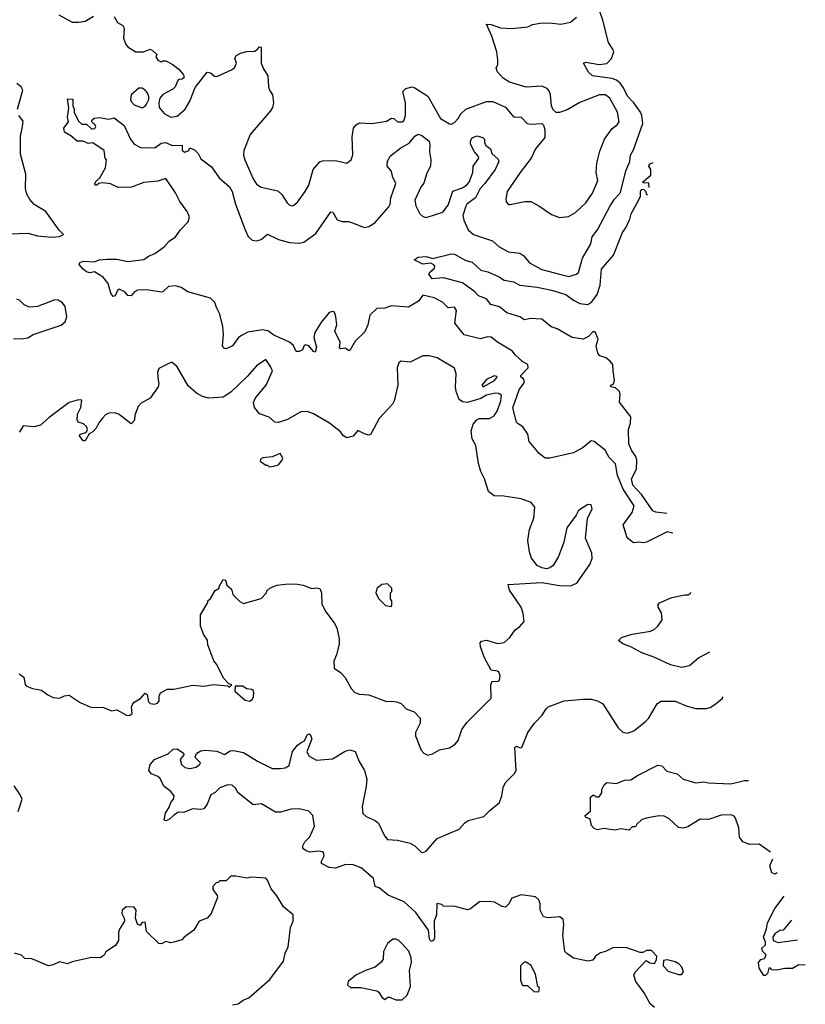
# Model space of a CAD drawing. Extents: x 2239805 to 2396427, y 665731 to 772158.
# Tile 325 of 326: x 2366723 to 2371675, y 750702 to 756909. Entities that reach past the tile are written whole.
import ezdxf

# ---------------------------------------------------------------- set-up
doc = ezdxf.new("R2010")
doc.units = 0

msp = doc.modelspace()

# ---------------------------------------------------------------- linework, layer by layer
at = {"layer": '0CON05XD'}
for points in [[(2370840.6, 753671.9), (2370805, 753681.2), (2370675, 753614), (2370655, 753610), (2370625, 753615.6), (2370591.7, 753611.7), (2370551.9, 753641.9), (2370527.5, 753725), (2370585, 753802.5), (2370595.8, 753845), (2370528.3, 753948.3), (2370491.5, 754035), (2370478.3, 754108.3), (2370439.7, 754149.7), (2370413.8, 754195), (2370345, 754250), (2370325, 754253.3), (2370275, 754211.2), (2370215, 754179.2), (2370065, 754143.8), (2370035, 754143.8), (2369997.5, 754175), (2369935, 754250), (2369926.7, 754295), (2369895, 754342.5), (2369865, 754360), (2369855, 754372.5), (2369832.3, 754462.3), (2369872.7, 754575), (2369904.4, 754624.4), (2369898.6, 754645), (2369882.5, 754655), (2369881.2, 754665), (2369927.5, 754715), (2369926, 754735), (2369895, 754752.2), (2369847.5, 754795), (2369829.4, 754819.4), (2369736, 754875), (2369695, 754907.1), (2369675, 754909.2), (2369626.4, 754896.4), (2369525, 754922), (2369466.2, 754995), (2369475.7, 755075), (2369465, 755096.7), (2369425, 755091.2), (2369387.8, 755127.8), (2369335.9, 755155.9), (2369265, 755172.5), (2369236.2, 755135), (2369175, 755095.7), (2369065, 755104.5), (2369025, 755090.8), (2368975, 755088), (2368930.8, 755045), (2368918.1, 754985), (2368899.7, 754940.3), (2368837, 754883), (2368805, 754822.5), (2368795, 754822.5), (2368775, 754837.5), (2368745, 754833.3), (2368738.3, 754838.3), (2368742.5, 754875), (2368710, 754945), (2368723.3, 754985), (2368715.9, 755035.9), (2368706.7, 755065), (2368695, 755068.8), (2368675, 755063.3), (2368665, 755053.3), (2368626.7, 755005), (2368584.2, 754935.8), (2368577.1, 754905), (2368593.8, 754845), (2368586.7, 754813.3), (2368575, 754817.5), (2368545, 754853.3), (2368525, 754860), (2368516.2, 754853.8), (2368505, 754826.7), (2368485, 754816.7), (2368465, 754817.5), (2368448.8, 754855), (2368423.8, 754875), (2368325, 754920.6), (2368286.8, 754946.8), (2368254.3, 754954.3), (2368162.1, 754937.9), (2368125, 754920.8), (2368102, 754905), (2368065, 754853.3), (2368025, 754833.8), (2368015, 754836.7), (2368002.5, 754852.5), (2368008.6, 754925), (2368004.2, 754974.2), (2367985, 755052.5), (2367963.6, 755093.6), (2367953.1, 755125), (2367925, 755152.2), (2367782.6, 755192.6), (2367740.3, 755220.3), (2367705, 755231.2), (2367662.3, 755227.7), (2367625, 755193.3), (2367615, 755191.2), (2367525, 755206.2), (2367465, 755203.3), (2367447, 755193), (2367425, 755167.5), (2367405, 755170), (2367385, 755193.3), (2367350.7, 755209.3), (2367342.5, 755205), (2367325, 755167.5), (2367313, 755163), (2367297.5, 755185), (2367280, 755245), (2367250, 755285), (2367195, 755320), (2367165, 755312.5), (2367145, 755320), (2367123.3, 755335), (2367097.5, 755365), (2367101.7, 755378.3), (2367125, 755386), (2367195, 755381.2), (2367225, 755393.8), (2367275, 755398.6), (2367335, 755398.6), (2367405, 755384.4), (2367505, 755396.7), (2367535, 755417.5), (2367575, 755433.8), (2367635, 755476.7), (2367665, 755512.5), (2367705, 755540), (2367736.1, 755583.9), (2367786.2, 755635), (2367793.8, 755665), (2367778.9, 755698.9), (2367732.2, 755762.2), (2367705, 755816.2), (2367645, 755906.7), (2367595, 755890), (2367505, 755882), (2367427.3, 755852.7), (2367345, 755850), (2367295, 755873.3), (2367245, 755880), (2367223, 755877), (2367210, 755865), (2367200, 755865), (2367197.5, 755875), (2367205, 755890), (2367228.3, 755911.7), (2367263.3, 755975), (2367270, 756025), (2367262.5, 756035), (2367256.7, 756085), (2367185, 756132.5), (2367155, 756127.5), (2367123, 756143), (2367085, 756143.3), (2367045, 756177.5), (2367005, 756200), (2367002.5, 756225), (2367030, 756265), (2367023.8, 756295), (2367032.3, 756352.3), (2367025, 756410), (2367058.3, 756408.3), (2367057.5, 756365), (2367066.7, 756345), (2367067.5, 756325), (2367095, 756270), (2367115, 756250), (2367145, 756250), (2367175, 756220), (2367185, 756220), (2367196.4, 756223.6), (2367202.5, 756235), (2367200, 756245), (2367177.5, 756265), (2367177.5, 756275), (2367191.7, 756288.3), (2367225, 756291.2), (2367285, 756281.2), (2367319.3, 756289.3), (2367382.3, 756242.3), (2367420.8, 756155), (2367444.4, 756124.4), (2367485, 756102), (2367575, 756100.8), (2367615, 756130), (2367644.1, 756134.1), (2367685, 756116.2), (2367746.7, 756116.7), (2367747.5, 756085), (2367765, 756072.5), (2367790, 756085), (2367795, 756100), (2367825, 756087.5), (2367847.5, 756065), (2367865, 756032.5), (2367931.7, 755981.7), (2367981.3, 755911.3), (2368045.8, 755855), (2368062.5, 755825), (2368082.9, 755745), (2368144.4, 755584.4), (2368162.7, 755542.7), (2368188.3, 755518.3), (2368215, 755513.8), (2368245, 755523.3), (2368285, 755556.7), (2368355, 755522), (2368425, 755504), (2368485, 755500), (2368514.1, 755505.9), (2368589.5, 755560.5), (2368685, 755697.5), (2368697.5, 755695), (2368725, 755647.5), (2368755, 755636.7), (2368795, 755636.7), (2368827.5, 755625), (2368895, 755599.2), (2368925, 755604.2), (2368961.7, 755628.3), (2369050.9, 755729.1), (2369059.4, 755745), (2369062.3, 755785), (2369094.6, 755875), (2369074.4, 755915), (2369065.6, 755955.6), (2369040, 755985), (2369042.3, 756017.7), (2369060.5, 756049.5), (2369125, 756100), (2369179.1, 756130.9), (2369215, 756173.8), (2369235, 756188), (2369258.3, 756178.3), (2369303.6, 756143.6), (2369308.6, 756118.6), (2369305.8, 756075), (2369315.8, 756025), (2369312.3, 755987.7), (2369287.5, 755935), (2369271.7, 755878.3), (2369253, 755857), (2369215, 755770), (2369220.8, 755735), (2369245.8, 755685), (2369265, 755668.6), (2369285, 755662.2), (2369390, 755695), (2369425, 755738.8), (2369453.3, 755826.7), (2369515, 755848.9), (2369542.8, 755867.2), (2369557.1, 755885), (2369578.8, 755945), (2369580.8, 755985), (2369616.7, 756035), (2369616.1, 756046.1), (2369590, 756075), (2369564.2, 756125), (2369564.1, 756145.9), (2369575, 756163.3), (2369605, 756176.7), (2369642.5, 756165), (2369652.5, 756155), (2369653.3, 756135), (2369662.5, 756115), (2369690, 756095), (2369700, 756065), (2369739.3, 756029.3), (2369742.5, 756015), (2369721.2, 755965), (2369656, 755875), (2369626.7, 755845), (2369596, 755785), (2369542.5, 755745), (2369536.1, 755733.9), (2369517.1, 755675), (2369523.1, 755645), (2369549.2, 755585), (2369583.3, 755555), (2369704.6, 755514.6), (2369745, 755477.5), (2369804.5, 755444.5), (2369876.4, 755436.4), (2369900.9, 755420.9), (2369936.2, 755375), (2370014.6, 755334.6), (2370135, 755302.9), (2370185, 755290), (2370232.5, 755305), (2370246, 755315), (2370271.4, 755405), (2370323.1, 755495), (2370331.1, 755538.9), (2370365.4, 755584.6), (2370445.7, 755735), (2370472.8, 755777.2), (2370510.3, 755819.7), (2370544.4, 755955), (2370568.8, 756015), (2370572.5, 756055), (2370591.7, 756088.3), (2370652.2, 756255), (2370645.6, 756305), (2370636.1, 756326.1), (2370595, 756384.3), (2370555, 756426), (2370529.8, 756479.8), (2370508.3, 756508.3), (2370485, 756527.5), (2370458.3, 756538.3), (2370334.3, 756554.3), (2370307.7, 756577.7), (2370277.5, 756635), (2370291.2, 756641.2), (2370376.1, 756626.1), (2370425, 756632.5), (2370453.8, 756665), (2370468, 756705), (2370462.7, 756722.7), (2370434.4, 756765), (2370398.5, 756905), (2370367.9, 756995)], [(2366969.3, 756939.3), (2367055, 756893.8), (2367095, 756892), (2367135, 756898.8), (2367188.3, 756931.7)], [(2367318.3, 756928.3), (2367340.7, 756890.7), (2367373, 756873), (2367382.5, 756855), (2367377, 756793), (2367391.7, 756751.7), (2367406.1, 756736.1), (2367455.7, 756705.7), (2367503.3, 756706.7), (2367545, 756722.5), (2367560, 756715), (2367588.3, 756688.3), (2367582.5, 756675), (2367593.6, 756653.6), (2367615, 756642.5), (2367625, 756650), (2367645, 756650), (2367685, 756627.5), (2367726.4, 756596.4), (2367755, 756560), (2367760, 756545), (2367747, 756533), (2367728.3, 756531.7), (2367720, 756525), (2367702.5, 756485), (2367689.3, 756470.7), (2367625, 756437.5), (2367607.5, 756415), (2367600, 756385), (2367603.3, 756355), (2367635, 756316.7), (2367675, 756294.2), (2367715, 756301.2), (2367766.7, 756345), (2367796.7, 756395), (2367829.3, 756480.7), (2367905, 756577.5), (2367925, 756573.3), (2367952.3, 756552.3), (2367965, 756551.2), (2368057.7, 756592.3), (2368077.5, 756605), (2368090, 756635), (2368080, 756665), (2368087, 756683), (2368115, 756697.5), (2368155, 756707.5), (2368205, 756710), (2368219.3, 756720.7), (2368235, 756737.5), (2368246.2, 756735), (2368246.2, 756635), (2368259.3, 756599.3), (2368287.5, 756555), (2368292.5, 756485), (2368297.5, 756465), (2368316.7, 756435), (2368323.3, 756385), (2368316.7, 756355), (2368303.3, 756335), (2368175.5, 756184.5), (2368135.6, 756084.4), (2368134.5, 756055), (2368143.5, 756025), (2368194.6, 755904.6), (2368215, 755871.2), (2368245, 755853.8), (2368350.7, 755830.7), (2368375, 755807.5), (2368410, 755755), (2368425, 755740), (2368445, 755736.2), (2368475, 755758), (2368523.7, 755826.3), (2368546.1, 755866.1), (2368572.5, 755965), (2368615, 756012.5), (2368632, 756018), (2368715, 756020), (2368785, 756003.3), (2368812.5, 756025), (2368823.9, 756056.1), (2368819.3, 756169.3), (2368827.5, 756225), (2368843.8, 756245), (2368865, 756257.5), (2368945, 756254.4), (2369035, 756268.8), (2369067.7, 756287.7), (2369082.5, 756285), (2369105, 756263.8), (2369135, 756264.2), (2369145, 756271.2), (2369155.7, 756305), (2369155.6, 756385), (2369138, 756455), (2369156.7, 756475), (2369195, 756485.6), (2369215, 756478.6), (2369295, 756425.8), (2369375, 756286.2), (2369432.4, 756252.4), (2369445, 756250), (2369465, 756260.8), (2369486.9, 756285), (2369503.8, 756316.2), (2369535, 756344.4), (2369665, 756391.9), (2369705, 756393.3), (2369786.3, 756356.3), (2369835, 756295.8), (2369885, 756294.3), (2369921.2, 756255), (2369945, 756249.1), (2370015, 756253.8), (2370024.2, 756244.2), (2370034.2, 756215), (2370034.1, 756165.9), (2369974.3, 756095), (2369947.5, 756035), (2369877.1, 755945), (2369797.1, 755825), (2369786.7, 755776.7), (2369790, 755760), (2369803.9, 755743.9), (2369815, 755743.3), (2369906.4, 755763.6), (2369945, 755763.3), (2369995.8, 755735.8), (2370075, 755680), (2370125, 755662), (2370182.3, 755667.7), (2370226.8, 755693.2), (2370291.2, 755755), (2370333.9, 755816.1), (2370366.7, 755895), (2370357.5, 755945), (2370361.2, 756005), (2370379.5, 756080.5), (2370410, 756155), (2370457.6, 756222.4), (2370490, 756245), (2370501.2, 756265), (2370490.8, 756325), (2370444, 756415), (2370415, 756434.3), (2370377.5, 756435), (2370255, 756386.2), (2370175, 756340), (2370126.1, 756323.9), (2370105, 756323.3), (2370085, 756340), (2370076.4, 756366.4), (2370070, 756435), (2370060.7, 756460.7), (2370047.5, 756475), (2370015, 756490), (2369915, 756483.3), (2369810, 756515), (2369770.7, 756540.7), (2369733, 756583), (2369727.5, 756605), (2369737.5, 756625), (2369737.5, 756655), (2369730, 756705), (2369700, 756805), (2369665, 756880), (2369695, 756878.8), (2369755, 756857.5), (2369822.7, 756852.7), (2369926.1, 756863.9), (2369955, 756877.5), (2370005, 756886.7), (2370065, 756888.8), (2370135, 756881.2), (2370195, 756893.8), (2370233.3, 756925)], [(2366710, 756345), (2366743.3, 756465), (2366733.3, 756485), (2366705.8, 756505.8)], [(2367495, 756353.8), (2367515, 756363.3), (2367523.6, 756376.4), (2367536.7, 756405), (2367536.7, 756425), (2367528.3, 756448.3), (2367513.9, 756463.9), (2367495, 756476.7), (2367475, 756476.7), (2367426.2, 756435), (2367422.5, 756405), (2367425, 756393.3), (2367445, 756371.2), (2367495, 756353.8)], [(2366665, 755558), (2366775, 755563.1), (2366835, 755545.8), (2366925, 755538), (2366975, 755541.2), (2367000, 755555), (2366972.7, 755582.7), (2366888.6, 755698.6), (2366814.5, 755744.5), (2366786.2, 755775), (2366768.3, 755808.3), (2366760.8, 755845), (2366762.5, 755935), (2366728.3, 756061.7), (2366729.4, 756175), (2366740.8, 756235), (2366745, 756270), (2366717.5, 756305)], [(2370691.9, 755849.9), (2370688.3, 755878.3), (2370655, 755880), (2370650, 755885), (2370701.7, 755928.3), (2370702.5, 755965), (2370690, 755985), (2370692.7, 755997.3), (2370715.7, 756007.4)], [(2370802.4, 753796.6), (2370733.3, 753803.3), (2370715, 753812), (2370643.6, 753915), (2370587.9, 753975), (2370578.9, 754015), (2370611.5, 754075), (2370612.7, 754132.7), (2370606.9, 754155), (2370578.8, 754195), (2370563.9, 754233.9), (2370561.2, 754325), (2370574.2, 754365), (2370575.6, 754405), (2370505, 754497.5), (2370508.8, 754545), (2370503.3, 754565), (2370478.3, 754588.3), (2370450, 754595), (2370450, 754605), (2370467, 754613), (2370472.5, 754635), (2370463.8, 754695), (2370461.2, 754735), (2370446.2, 754755), (2370417.7, 754777.7), (2370379.5, 754789.5), (2370367, 754807), (2370357.7, 754852.3), (2370370, 754895), (2370351.2, 754941.2), (2370335, 754941.2), (2370308.1, 754911.9), (2370275, 754893.8), (2370205, 754905.8), (2370110.3, 754960.3), (2370073.5, 754973.5), (2370015, 755021.2), (2369945, 755026), (2369905, 755016.2), (2369875.5, 755035.5), (2369795, 755060), (2369748.3, 755098.3), (2369692.9, 755112.9), (2369665, 755148), (2369615, 755168), (2369592.5, 755192.5), (2369515, 755250), (2369395, 755282), (2369322.5, 755275), (2369302.5, 755305), (2369310.7, 755319.3), (2369338.3, 755341.7), (2369340, 755355), (2369333.9, 755363.9), (2369315, 755373.8), (2369265, 755367.5), (2369210, 755395), (2369235, 755412.5), (2369285, 755416.7), (2369325, 755403.8), (2369445, 755432.5), (2369465, 755430), (2369535, 755390), (2369575, 755380), (2369629.3, 755329.3), (2369675, 755320), (2369740.7, 755290.7), (2369776.1, 755266.1), (2369835, 755256), (2369875, 755234.2), (2369985, 755223.1), (2370075, 755204.4), (2370165, 755177.1), (2370215, 755140), (2370255, 755120), (2370305, 755113.3), (2370329.5, 755130.5), (2370362.7, 755177.3), (2370381.4, 755235), (2370390.8, 755335), (2370465.6, 755424.4), (2370523.8, 755566.2), (2370544.3, 755595.7), (2370569.7, 755650.3), (2370578.6, 755685), (2370616.2, 755755), (2370637.5, 755795), (2370637.5, 755825), (2370645, 755840), (2370658.3, 755838.3), (2370670, 755825), (2370671.7, 755811.7), (2370680, 755804.4)], [(2366685, 754899.2), (2366735, 754896), (2366775, 754904), (2366807.5, 754925), (2366985, 754982.5), (2367010.8, 755005), (2367020.8, 755035), (2367009.7, 755099.7), (2366993.3, 755123.3), (2366965, 755141.4), (2366945, 755143.1), (2366835, 755101.4), (2366785, 755096), (2366751.7, 755111.7), (2366725, 755137.5), (2366705, 755146.7)], [(2366720, 752785), (2366750, 752765), (2366758.3, 752718.3), (2366765, 752710), (2366805, 752692.5), (2366861.7, 752681.7), (2366901.7, 752651.7), (2366935, 752636.2), (2366975, 752631.2), (2367005, 752646.2), (2367035, 752651.2), (2367105, 752603.3), (2367165, 752577.5), (2367195, 752572), (2367245, 752574), (2367305, 752552.5), (2367335, 752557.5), (2367396.4, 752523.6), (2367415, 752523.3), (2367432.5, 752535), (2367427.5, 752575), (2367436.7, 752595), (2367445, 752606.7), (2367485, 752630), (2367515, 752662.5), (2367526.2, 752655), (2367535, 752607.5), (2367545, 752597.5), (2367575, 752593.3), (2367595, 752602.5), (2367602.5, 752615), (2367602.5, 752645), (2367610, 752665), (2367655, 752687.5), (2367695, 752687.5), (2367815, 752713.3), (2367885, 752706.7), (2367945, 752717.5), (2368035, 752710), (2368045, 752700), (2368060, 752715), (2368041.7, 752721.7), (2368010, 752755), (2367963.3, 752845), (2367946.4, 752866.4), (2367908.3, 752968.3), (2367907, 752997), (2367885, 753030), (2367862.5, 753085), (2367863, 753157), (2367910, 753235), (2367910, 753245), (2367925, 753260), (2367955, 753310), (2367980, 753325), (2367980, 753335), (2368005, 753380), (2368020, 753375), (2368030, 753345), (2368058.3, 753318.3), (2368067.5, 753285), (2368110.7, 753240.7), (2368135, 753227.5), (2368245, 753260), (2368280, 753295), (2368281.7, 753308.3), (2368300, 753325), (2368345, 753343.3), (2368415, 753353.3), (2368475, 753350), (2368510, 753345), (2368565, 753322.5), (2368595, 753327.5), (2368615, 753322.5), (2368626.7, 753295), (2368627.5, 753225), (2368652.5, 753175), (2368706.1, 753106.1), (2368722.5, 753075), (2368736.4, 753006.4), (2368736.7, 752975), (2368720, 752905), (2368703.3, 752865), (2368705, 752820), (2368745, 752792.5), (2368775, 752762.5), (2368811.7, 752691.7), (2368835, 752667.5), (2368865, 752657.5), (2368925, 752652.5), (2369035, 752610), (2369075, 752612.5), (2369107, 752607), (2369130, 752595), (2369160, 752565), (2369210, 752545), (2369247.5, 752505), (2369247.5, 752475), (2369217.5, 752415), (2369217.5, 752395), (2369253.9, 752303.9), (2369270, 752285), (2369295, 752272.5), (2369325, 752280), (2369370, 752305), (2369431.7, 752318.3), (2369469.3, 752340.7), (2369487.5, 752365), (2369510, 752435), (2369541.7, 752478.3), (2369695, 752632.5), (2369693.5, 752715), (2369701.2, 752738.8), (2369735, 752737.5), (2369747, 752743), (2369752.5, 752775), (2369742.5, 752795), (2369735, 752802.5), (2369695, 752807.5), (2369654, 752885), (2369627.5, 752955), (2369625, 752980), (2369635, 752990), (2369665, 752997.5), (2369735, 752976.7), (2369777, 752983), (2369812.5, 753015), (2369847, 753063), (2369876.4, 753083.6), (2369902.5, 753115), (2369896.7, 753165), (2369883.3, 753205), (2369811.7, 753311.7), (2369801.7, 753348.3), (2370015, 753361.2), (2370125, 753341.2), (2370195, 753340), (2370235, 753357.5), (2370318, 753475), (2370331.7, 753511.7), (2370330, 753545), (2370289.5, 753639.5), (2370302.5, 753765), (2370332, 753825), (2370325, 753850), (2370305, 753852.5), (2370246.2, 753815), (2370232, 753785), (2370172, 753705), (2370153.8, 753615), (2370118.8, 753525), (2370085, 753467.5), (2370065, 753452.5), (2370045, 753447.5), (2370015, 753452.5), (2369985, 753467.5), (2369950, 753515), (2369936.7, 753555), (2369926.7, 753625), (2369936, 753695), (2369964.2, 753765.8), (2369970, 753835), (2369947.5, 753865), (2369885, 753888.1), (2369775, 753906), (2369715, 753907.5), (2369677.5, 753935), (2369653.3, 754015), (2369630.5, 754060.5), (2369615, 754110), (2369598.8, 754225), (2369576.2, 754266.2), (2369570, 754315), (2369581.7, 754358.3), (2369604.1, 754385.9), (2369620, 754395), (2369685, 754393.8), (2369715, 754411.2), (2369734.3, 754445), (2369756.1, 754506.1), (2369759.5, 754539.5), (2369742.9, 754552.9), (2369723.3, 754553.3), (2369665, 754541.3), (2369629.3, 754520.7), (2369546.2, 754496.2), (2369515, 754500), (2369493.9, 754513.9), (2369474.4, 754564.4), (2369470, 754595), (2369475.5, 754675.5), (2369465, 754712.5), (2369355, 754777.5), (2369305, 754790), (2369265, 754788.8), (2369185, 754750), (2369125, 754756.7), (2369112.5, 754745), (2369102.5, 754715), (2369106.7, 754605), (2369083.3, 754505), (2369072.5, 754485), (2368990, 754395), (2368936.7, 754295), (2368925, 754288.8), (2368900, 754295), (2368855, 754320), (2368825, 754283.3), (2368785, 754273.8), (2368765, 754286.2), (2368742.7, 754312.7), (2368676.1, 754366.1), (2368575, 754423.3), (2368535, 754438.8), (2368495, 754436.7), (2368410.7, 754389.3), (2368355, 754370), (2368332.3, 754372.3), (2368295, 754402.5), (2368234.1, 754424.1), (2368203.3, 754465), (2368196.7, 754495), (2368210, 754525), (2368277.1, 754605), (2368315.8, 754695), (2368305, 754722.5), (2368275, 754766.7), (2368215, 754726.7), (2368158.7, 754661.3), (2368055, 754560), (2368005, 754530), (2367915, 754523.3), (2367875, 754533.3), (2367837.5, 754555), (2367785, 754601.2), (2367715, 754721.2), (2367685, 754747.5), (2367675, 754747.5), (2367600.7, 754709.3), (2367591.2, 754685), (2367595.8, 754635.8), (2367600, 754615), (2367596.1, 754593.9), (2367545, 754522.5), (2367489.3, 754490.7), (2367469.3, 754470.7), (2367450, 754415), (2367447.5, 754385), (2367425, 754360), (2367350.7, 754420.7), (2367325, 754430), (2367285, 754427.5), (2367265, 754417.5), (2367245, 754397.5), (2367221.7, 754368.3), (2367206.1, 754333.9), (2367185, 754310), (2367161.7, 754298.3), (2367135, 754254), (2367124.4, 754254.4), (2367100, 754285), (2367103.8, 754296.2), (2367143.3, 754306.7), (2367150, 754325), (2367143.8, 754345), (2367125, 754361.2), (2367092, 754372), (2367086.4, 754386.4), (2367088.3, 754421.7), (2367108.8, 754465), (2367115, 754510), (2367095, 754512.5), (2367035, 754496.2), (2366908.3, 754401.7), (2366855, 754352.9), (2366815, 754341.5), (2366745, 754348.1), (2366721.7, 754308.3)], [(2369645, 754594.3), (2369716, 754635), (2369732.5, 754655), (2369730, 754660), (2369715, 754663.3), (2369665, 754640), (2369636.7, 754605), (2369645, 754594.3)], [(2368295, 754090), (2368325, 754093.3), (2368355, 754102.5), (2368377.7, 754132.3), (2368381.2, 754145), (2368365, 754173.3), (2368315, 754152.5), (2368255, 754147.5), (2368241.7, 754138.3), (2368240, 754125), (2368275, 754100), (2368285, 754100), (2368295, 754090)], [(2369065, 753210), (2369070, 753215), (2369070, 753245), (2369060, 753255), (2369060, 753295), (2369070, 753305), (2369070, 753325), (2369041.7, 753351.7), (2369005, 753347.5), (2368975, 753322.5), (2368967.5, 753295), (2368985, 753260), (2369030, 753215), (2369065, 753210)], [(2371070.4, 752922), (2371005, 752885.8), (2370945, 752836), (2370894.3, 752824.3), (2370825, 752842.5), (2370727.3, 752887.3), (2370645, 752916.7), (2370575, 752956.2), (2370524.1, 752974.1), (2370497.5, 752995), (2370516.4, 753013.6), (2370584.2, 753035.8), (2370700, 753055), (2370722.5, 753065), (2370746.7, 753085), (2370772.5, 753125), (2370769.3, 753169.3), (2370747.5, 753205), (2370748.3, 753221.7), (2370757, 753233), (2370835, 753266), (2370915, 753284), (2370936.7, 753283.3), (2370948.8, 753291.2), (2370954.4, 753300.5)], [(2368175, 752612.5), (2368190, 752625), (2368197, 752643), (2368200, 752665), (2368195, 752680), (2368187, 752687), (2368155, 752690), (2368127, 752707), (2368081.7, 752708.3), (2368080, 752675), (2368145, 752620), (2368175, 752612.5)], [(2370725, 750681.4), (2370697.5, 750705), (2370660, 750775), (2370608, 750845), (2370594.3, 750885), (2370603.8, 750905), (2370671.7, 750978.3), (2370695, 750962.5), (2370725, 750960), (2370737, 750983), (2370740, 751005), (2370705, 751040), (2370675, 751040), (2370651.7, 751028.3), (2370635, 751027.5), (2370545, 751060), (2370461.7, 751058.3), (2370415.9, 751034.1), (2370384.4, 751025.6), (2370353.3, 751005), (2370335, 750980), (2370306.2, 750973.8), (2370215, 750993.3), (2370171.2, 751021.2), (2370160, 751035), (2370146, 751135), (2370153.8, 751205), (2370148.3, 751238.3), (2370125, 751252.5), (2370055, 751247.5), (2370025, 751252.5), (2370003.3, 751295), (2370003.3, 751335), (2369995, 751360), (2369975, 751380), (2369885, 751392.5), (2369825, 751370), (2369805.8, 751334.2), (2369785, 751313.8), (2369765, 751317.5), (2369715.5, 751345.5), (2369685, 751350.6), (2369622.3, 751347.7), (2369565.7, 751304.3), (2369545, 751298), (2369468.3, 751318.3), (2369395, 751320), (2369385, 751330), (2369353, 751337), (2369350, 751265), (2369336.2, 751225), (2369338.3, 751121.7), (2369332.5, 751105), (2369315, 751097.5), (2369306.7, 751115), (2369299.7, 751169.7), (2369220.9, 751280.9), (2369147.6, 751347.6), (2369045, 751388.8), (2368990, 751435), (2368963.8, 751445), (2368953.8, 751495), (2368875, 751561.8), (2368825, 751581.2), (2368777.8, 751582.2), (2368715, 751560), (2368674.1, 751564.1), (2368625, 751590), (2368626.2, 751605), (2368642.9, 751637.1), (2368640.8, 751655), (2368633.3, 751663.3), (2368605, 751668.1), (2368555, 751660), (2368528.8, 751668.8), (2368507.5, 751685), (2368508.3, 751701.7), (2368520, 751725), (2368552.3, 751757.7), (2368582, 751825), (2368571.4, 751891.4), (2368545, 751919.2), (2368485, 751934.2), (2368435, 751932.9), (2368366.9, 751913.1), (2368335, 751912.5), (2368247.5, 751965), (2368195, 751958.8), (2368097.3, 752037.3), (2368082.9, 752065), (2368062.3, 752082.3), (2368035, 752084.5), (2367984.4, 752065.6), (2367955, 752036.2), (2367928.3, 752021.7), (2367905.9, 751964.1), (2367885, 751933.8), (2367865, 751928.8), (2367815, 751933.8), (2367755, 751911.2), (2367725, 751913.3), (2367695.8, 751894.2), (2367665, 751866.7), (2367645, 751857.5), (2367633.6, 751863.6), (2367642.3, 751907.7), (2367665.9, 751944.1), (2367676.7, 751975), (2367693.3, 751995), (2367696.2, 752015), (2367675, 752043.3), (2367633.3, 752075), (2367606.4, 752126.4), (2367595, 752137.5), (2367555, 752153.8), (2367538, 752175), (2367545, 752212.5), (2367572.5, 752245), (2367658.3, 752281.7), (2367690, 752310), (2367715, 752311.9), (2367756.2, 752285), (2367758.8, 752275), (2367733.8, 752245), (2367742.7, 752212.7), (2367764.1, 752194.1), (2367795, 752188.8), (2367835, 752196.2), (2367858.8, 752215), (2367863.3, 752225), (2367833.2, 752253.2), (2367830, 752265), (2367840.8, 752285), (2367865, 752299.4), (2367895, 752302.9), (2367965, 752297.1), (2368015, 752276.7), (2368050.9, 752299.1), (2368071.7, 752301.7), (2368135, 752290), (2368223.3, 752235), (2368315, 752189.2), (2368365, 752187.5), (2368397.1, 752192.9), (2368422.5, 752207.5), (2368443.3, 752295), (2368473.6, 752336.4), (2368498.3, 752351.7), (2368518.3, 752361.7), (2368535, 752400), (2368545, 752406.2), (2368555, 752403.3), (2368564, 752375), (2368533.6, 752293.6), (2368547, 752267), (2368595, 752240), (2368695, 752250), (2368775, 752296.7), (2368805, 752306.7), (2368837.5, 752295), (2368863, 752233), (2368897.5, 752175), (2368910.7, 752120.7), (2368908, 752075), (2368882.3, 751947.7), (2368886.7, 751905), (2368907.5, 751885), (2368965, 751860), (2368985, 751843.3), (2369022.9, 751762.9), (2369041.4, 751741.4), (2369105, 751735.8), (2369185, 751718), (2369215, 751701.2), (2369255, 751661.2), (2369265, 751658.8), (2369285, 751666.2), (2369355, 751746.7), (2369493.6, 751806.4), (2369526.1, 751843.9), (2369550.5, 751859.5), (2369650, 751885), (2369686.4, 751923.6), (2369747.5, 751975), (2369762.5, 752015), (2369770.7, 752069.3), (2369785, 752100), (2369843, 752157), (2369853.3, 752175), (2369845, 752320), (2369855, 752330), (2369878.3, 752318.3), (2369889.3, 752320.7), (2369926.7, 752415), (2369967.5, 752475), (2370017.5, 752525), (2370041.2, 752565), (2370055, 752576.2), (2370155, 752613.8), (2370275, 752625.8), (2370325, 752625.7), (2370365.8, 752615.8), (2370400, 752595), (2370496.7, 752445), (2370525, 752416.7), (2370555, 752410), (2370593.6, 752426.4), (2370665, 752482.5), (2370686.1, 752503.9), (2370742.5, 752595), (2370765, 752612.5), (2370855, 752612.5), (2370925, 752583.3), (2370985, 752567.5), (2371053, 752567), (2371075, 752572.5), (2371105, 752592.5), (2371150.7, 752629.3), (2371156.8, 752640)], [(2371456.8, 751661.3), (2371385, 751711.5), (2371325, 751708.9), (2371281.2, 751725), (2371261.4, 751755), (2371256.9, 751815), (2371234.7, 751875), (2371227.4, 751887.4), (2371207.2, 751897.2), (2371145.8, 751894.3), (2371065, 751867.8), (2371012.1, 751867.9), (2370935, 751821.2), (2370905, 751812), (2370875, 751816.7), (2370815, 751873.8), (2370785, 751888), (2370755, 751889.2), (2370682.5, 751877.5), (2370645, 751866.2), (2370613.6, 751836.4), (2370605, 751820), (2370585, 751820), (2370565, 751800), (2370515, 751807.5), (2370475, 751798.8), (2370405, 751810), (2370365, 751802.5), (2370345, 751810), (2370328.3, 751828.3), (2370318.3, 751868.3), (2370290.7, 751880.7), (2370288.3, 751891.7), (2370321.7, 751918.3), (2370321.7, 752008.3), (2370335, 752020), (2370345, 752020), (2370355, 752010), (2370375, 752010), (2370392.5, 752035), (2370392.5, 752055), (2370407.5, 752085), (2370425, 752100), (2370485, 752093.8), (2370535, 752113.8), (2370575, 752116.7), (2370616.7, 752145), (2370745, 752209.2), (2370770, 752205), (2370802.3, 752172.3), (2370867.5, 752155), (2370905, 752122), (2370985, 752097.1), (2371035, 752104.3), (2371065, 752097.1), (2371205, 752091.9), (2371293, 752113), (2371318.3, 752113)], [(2366713.6, 751916.4), (2366738.8, 751995), (2366725, 752027.5), (2366689.5, 752079.5)], [(2371497, 751530.1), (2371485, 751522.5), (2371465, 751530), (2371450.8, 751575), (2371470, 751618)], [(2368065, 750697.5), (2368100, 750705), (2368131.7, 750728.3), (2368168.3, 750741.7), (2368300.8, 750859.2), (2368385.5, 750974.5), (2368395.7, 751025), (2368415.7, 751065), (2368431.2, 751185), (2368446.7, 751225), (2368447.5, 751265), (2368387, 751317), (2368345, 751386.2), (2368309.1, 751429.1), (2368286.2, 751485), (2368275, 751496.7), (2368185, 751503.8), (2368155, 751496.2), (2368085, 751510), (2368055, 751510), (2368025, 751480), (2367985, 751480), (2367975, 751470), (2367961.7, 751468.3), (2367940, 751445), (2367940, 751425), (2367968.3, 751388.3), (2367970, 751375), (2367931.2, 751275), (2367905.8, 751244.2), (2367854.4, 751225.6), (2367821.2, 751168.8), (2367760, 751125), (2367745, 751107.5), (2367695, 751092.5), (2367675, 751090), (2367645, 751096.7), (2367616.4, 751083.6), (2367600, 751085), (2367521.7, 751161.7), (2367515, 751220), (2367495, 751217.5), (2367481.7, 751198.3), (2367466.4, 751206.4), (2367452.5, 751245), (2367458, 751295), (2367445, 751313.3), (2367395, 751316.7), (2367368.8, 751295), (2367366.2, 751275), (2367381.2, 751245), (2367383.8, 751225), (2367353.3, 751175), (2367346.7, 751155), (2367346.2, 751105), (2367327.7, 751072.3), (2367267, 751033), (2367255, 751012.5), (2367230, 750995), (2367175, 750997.5), (2367055, 750970)], [(2371675.4, 750948), (2371635, 750950), (2371595, 750927.5), (2371547, 750927), (2371495, 750916.7), (2371465, 750920), (2371455, 750930), (2371445, 750930), (2371437.5, 750895), (2371425, 750882.5), (2371414.1, 750884.1), (2371385, 750930), (2371380, 750965), (2371395, 750983.8), (2371418.8, 750991.2), (2371427.5, 751005), (2371426.1, 751016.1), (2371405, 751037.5), (2371401.2, 751055), (2371424.1, 751075.9), (2371424.1, 751094.1), (2371411.2, 751125), (2371431.7, 751178.3), (2371437.5, 751215), (2371482.5, 751305), (2371542, 751383.3)], [(2371588.4, 751231.7), (2371535, 751170), (2371515, 751167.5), (2371483.3, 751145), (2371471.2, 751125), (2371473.3, 751105), (2371505, 751092), (2371626.1, 751108.8)], [(2369135, 750730), (2369165, 750760), (2369187.5, 750815), (2369181.2, 750915), (2369193.8, 750965), (2369191.2, 750995), (2369175.8, 751035.8), (2369133.9, 751083.9), (2369113.6, 751103.6), (2369095, 751112.5), (2369075, 751112.5), (2369042.5, 751085), (2369029.3, 751060.7), (2369017.5, 751035), (2369013.9, 750986.1), (2369001.7, 750968.3), (2368965, 750936.7), (2368904.1, 750915.9), (2368842.5, 750885), (2368793.6, 750846.4), (2368790, 750825), (2368808.3, 750808.3), (2368873, 750807), (2368975, 750786.2), (2368987.3, 750777.3), (2369005, 750746.7), (2369025, 750732.5), (2369043.3, 750746.7), (2369055, 750747.5), (2369095, 750730), (2369135, 750730)], [(2367055, 750970), (2367025, 750957.5), (2366975, 750970), (2366935, 750950), (2366905, 750943.8), (2366799.3, 750989.3), (2366755, 750990), (2366735, 751012.5), (2366690, 751025)], [(2370895, 750890), (2370907.5, 750905), (2370897.5, 750935), (2370880, 750955), (2370855, 750970), (2370805, 750982.5), (2370781.7, 750978.3), (2370780, 750945), (2370810.7, 750910.7), (2370875, 750890), (2370895, 750890)], [(2369995, 750780), (2370000, 750805), (2369990, 750815), (2369975, 750890), (2369946.4, 750946.4), (2369915, 750967.5), (2369903, 750967), (2369880, 750945), (2369880, 750855), (2369890, 750825), (2369895, 750820), (2369925, 750820), (2369965, 750782.5), (2369995, 750780)]]:
    msp.add_lwpolyline(points, dxfattribs=at)

doc.saveas('drawing.dxf')
